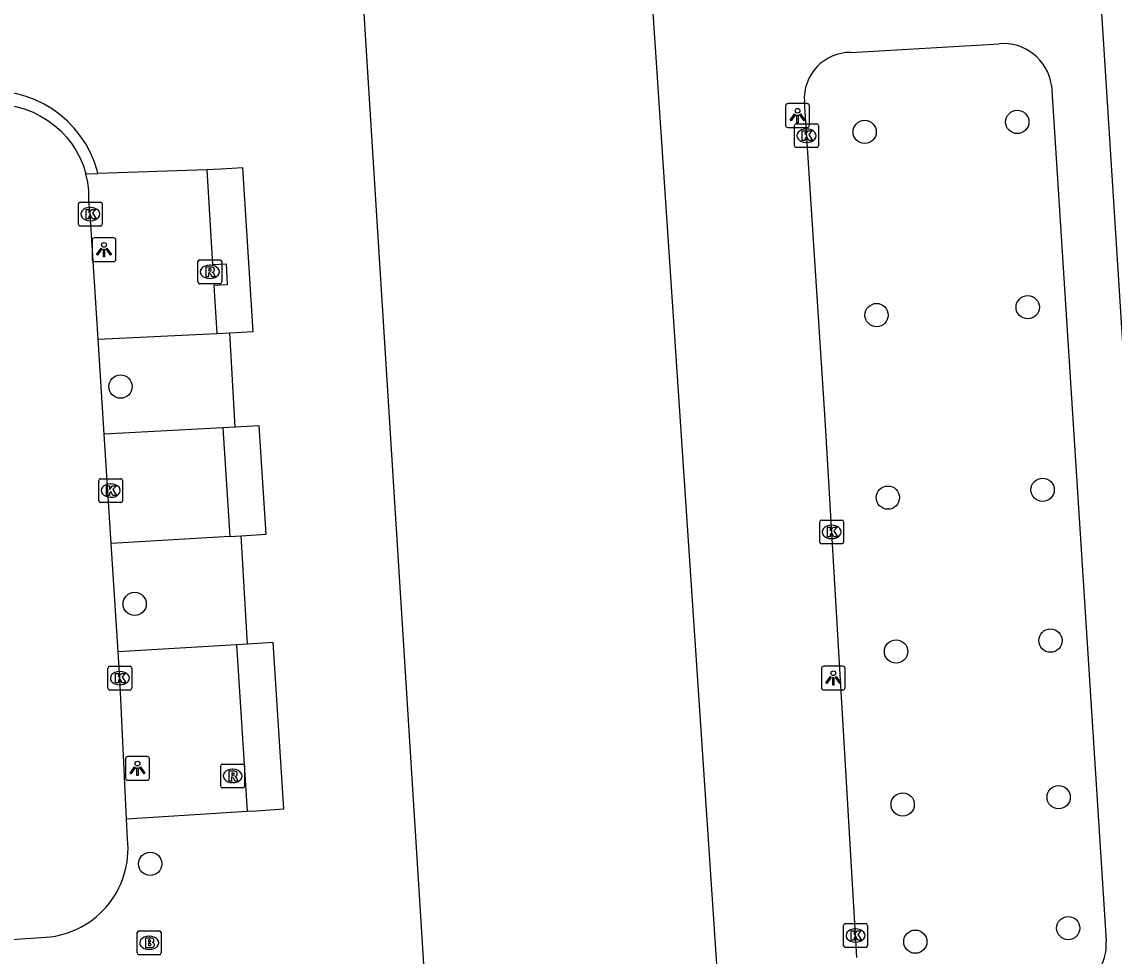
# Model space of a CAD drawing. Extents: x 159689 to 160786, y 387323 to 388339.
# Drawn here: x 160308.71 to 160354.58, y 387701.1 to 387740.35 of the extents above; entities that cross this region are included whole.
import ezdxf

# ---------------------------------------------------------------- set-up
doc = ezdxf.new("R2010")
doc.units = 0
for name, color, linetype in [('IMGEO_Boom', 7, 'Continuous'), ('IMGEO_Brandkraan', 7, 'Continuous'), ('IMGEO_Kolk', 7, 'Continuous'), ('IMGEO_Lichtpunt', 7, 'Continuous'), ('IMGEO_Pand', 7, 'Continuous'), ('IMGEO_Parkeervlak_open', 7, 'Continuous'), ('IMGEO_Rijbaan_lokaal_open', 7, 'Continuous'), ('IMGEO_Rioolput', 7, 'Continuous'), ('IMGEO_Voetpad_open', 7, 'Continuous')]:
    doc.layers.add(name, color=color, linetype=linetype)

msp = doc.modelspace()

# ---------------------------------------------------------------- linework, layer by layer
at = {"layer": 'IMGEO_Boom'}
for centre in [(160350.517, 387736.141), (160344.107, 387735.722), (160350.954, 387728.357), (160344.607, 387728.028), (160312.855, 387725.023), (160351.581, 387720.688), (160345.082, 387720.358), (160313.449, 387715.894), (160351.911, 387714.352), (160345.425, 387713.895), (160352.254, 387707.774), (160345.704, 387707.469), (160314.102, 387704.974), (160352.657, 387702.276), (160346.235, 387701.705)]:
    msp.add_circle(centre, 0.489, dxfattribs=at)
at = {"layer": 'IMGEO_Brandkraan'}
for p, q in [((160313.56, 387701.232), (160313.56, 387702.084)), ((160313.635, 387702.158), (160314.487, 387702.158)), ((160314.561, 387702.084), (160314.561, 387701.232)), ((160314.048, 387701.938), (160314.073, 387701.938)), ((160314.487, 387701.158), (160313.635, 387701.158)), ((160314.071, 387701.378), (160314.046, 387701.378))]:
    msp.add_line(p, q, dxfattribs=at)
for points in [[(160313.56, 387701.232), (160313.56, 387702.084)], [(160313.635, 387702.158), (160314.487, 387702.158)], [(160314.561, 387702.084), (160314.561, 387701.232)], [(160313.908, 387701.858), (160313.908, 387701.458), (160314.121, 387701.458)], [(160314.139, 387701.858), (160313.908, 387701.858)], [(160314.087, 387701.777), (160314.033, 387701.777), (160314.033, 387701.701)], [(160314.033, 387701.701), (160314.086, 387701.701)], [(160314.095, 387701.625), (160314.033, 387701.625), (160314.033, 387701.544)], [(160314.487, 387701.158), (160313.635, 387701.158)], [(160314.033, 387701.544), (160314.095, 387701.544)]]:
    msp.add_lwpolyline(points, dxfattribs=at)
for centre, radius, start, end in [((160313.637, 387702.082), 0.0765, 91.552, 178.448), ((160313.637, 387702.082), 0.0765, 91.552, 178.448), ((160314.485, 387702.082), 0.0765, 1.552, 88.448), ((160314.485, 387702.082), 0.0765, 1.552, 88.448), ((160314.088, 387701.739), 0.0379, 267.8285, 90.9355), ((160314.096, 387701.584), 0.0404, 269.8759, 90.5077), ((160314.143, 387701.713), 0.145, 59.4692, 91.5367), ((160314.168, 387701.76), 0.0922, 285.5137, 58.1501), ((160314.173, 387701.568), 0.105, 301.3115, 78.989), ((160313.637, 387701.234), 0.0765, 181.552, 268.448), ((160313.637, 387701.234), 0.0765, 181.552, 268.448), ((160314.127, 387701.709), 0.251, 268.6676, 293.5347), ((160314.485, 387701.234), 0.0765, 271.552, 358.448), ((160314.485, 387701.234), 0.0765, 271.552, 358.448)]:
    msp.add_arc(centre, radius, start, end, dxfattribs=at)
for centre, major_axis, ratio, start_param, end_param in [((160314.047, 387701.658), (-0.387, 0.002), 0.722429, 4.712389, 7.853982), ((160314.072, 387701.658), (-0.39, 0.002), 0.717154, 1.570796, 4.712389)]:
    msp.add_ellipse(centre, major_axis=major_axis, ratio=ratio, start_param=start_param, end_param=end_param, dxfattribs=at)
at = {"layer": 'IMGEO_Kolk'}
for p, q in [((160341.24, 387736.063), (160342.092, 387736.063)), ((160341.165, 387735.137), (160341.165, 387735.989)), ((160341.653, 387735.843), (160341.678, 387735.843)), ((160342.166, 387735.989), (160342.166, 387735.137)), ((160341.676, 387735.283), (160341.651, 387735.283)), ((160342.092, 387735.063), (160341.24, 387735.063)), ((160311.087, 387731.843), (160311.087, 387732.695)), ((160311.162, 387732.769), (160312.014, 387732.769)), ((160311.575, 387732.549), (160311.6, 387732.549)), ((160312.088, 387732.695), (160312.088, 387731.843)), ((160311.598, 387731.989), (160311.573, 387731.989)), ((160312.014, 387731.769), (160311.162, 387731.769)), ((160311.941, 387720.229), (160311.941, 387721.081)), ((160312.016, 387721.155), (160312.868, 387721.155)), ((160312.429, 387720.935), (160312.454, 387720.935)), ((160312.942, 387721.081), (160312.942, 387720.229)), ((160312.868, 387720.155), (160312.016, 387720.155)), ((160312.452, 387720.375), (160312.427, 387720.375)), ((160342.22, 387718.492), (160342.22, 387719.344)), ((160342.295, 387719.418), (160343.147, 387719.418)), ((160342.708, 387719.198), (160342.733, 387719.198)), ((160343.221, 387719.344), (160343.221, 387718.492)), ((160342.731, 387718.638), (160342.706, 387718.638)), ((160343.147, 387718.418), (160342.295, 387718.418)), ((160312.328, 387712.349), (160312.328, 387713.201)), ((160312.403, 387713.275), (160313.255, 387713.275)), ((160313.329, 387713.201), (160313.329, 387712.349)), ((160312.816, 387713.055), (160312.841, 387713.055)), ((160313.255, 387712.275), (160312.403, 387712.275)), ((160312.839, 387712.495), (160312.814, 387712.495)), ((160343.224, 387701.537), (160343.224, 387702.389)), ((160343.299, 387702.463), (160344.151, 387702.463)), ((160343.712, 387702.243), (160343.737, 387702.243)), ((160344.225, 387702.389), (160344.225, 387701.537)), ((160343.735, 387701.683), (160343.71, 387701.683)), ((160344.151, 387701.463), (160343.299, 387701.463))]:
    msp.add_line(p, q, dxfattribs=at)
for points in [[(160341.24, 387736.063), (160342.092, 387736.063)], [(160341.165, 387735.137), (160341.165, 387735.989)], [(160341.486, 387735.763), (160341.609, 387735.763), (160341.609, 387735.612), (160341.739, 387735.763), (160341.903, 387735.763), (160341.757, 387735.612), (160341.91, 387735.363), (160341.758, 387735.363), (160341.673, 387735.527), (160341.609, 387735.46), (160341.609, 387735.363), (160341.486, 387735.363), (160341.486, 387735.763)], [(160342.166, 387735.989), (160342.166, 387735.137)], [(160342.092, 387735.063), (160341.24, 387735.063)], [(160311.087, 387731.843), (160311.087, 387732.695)], [(160311.162, 387732.769), (160312.014, 387732.769)], [(160311.408, 387732.469), (160311.531, 387732.469), (160311.531, 387732.318), (160311.661, 387732.469), (160311.825, 387732.469), (160311.679, 387732.318), (160311.832, 387732.069), (160311.68, 387732.069), (160311.595, 387732.233), (160311.531, 387732.166), (160311.531, 387732.069), (160311.408, 387732.069), (160311.408, 387732.469)], [(160312.088, 387732.695), (160312.088, 387731.843)], [(160312.014, 387731.769), (160311.162, 387731.769)], [(160311.941, 387720.229), (160311.941, 387721.081)], [(160312.016, 387721.155), (160312.868, 387721.155)], [(160312.942, 387721.081), (160312.942, 387720.229)], [(160312.262, 387720.855), (160312.385, 387720.855), (160312.385, 387720.704), (160312.515, 387720.855), (160312.679, 387720.855), (160312.533, 387720.704), (160312.686, 387720.455), (160312.534, 387720.455), (160312.449, 387720.619), (160312.385, 387720.552), (160312.385, 387720.455), (160312.262, 387720.455), (160312.262, 387720.855)], [(160312.868, 387720.155), (160312.016, 387720.155)], [(160342.22, 387718.492), (160342.22, 387719.344)], [(160342.295, 387719.418), (160343.147, 387719.418)], [(160342.541, 387719.118), (160342.664, 387719.118), (160342.664, 387718.967), (160342.794, 387719.118), (160342.958, 387719.118), (160342.812, 387718.967), (160342.965, 387718.718), (160342.813, 387718.718), (160342.728, 387718.882), (160342.664, 387718.815), (160342.664, 387718.718), (160342.541, 387718.718), (160342.541, 387719.118)], [(160343.221, 387719.344), (160343.221, 387718.492)], [(160343.147, 387718.418), (160342.295, 387718.418)], [(160312.328, 387712.349), (160312.328, 387713.201)], [(160312.403, 387713.275), (160313.255, 387713.275)], [(160313.329, 387713.201), (160313.329, 387712.349)], [(160312.649, 387712.975), (160312.772, 387712.975), (160312.772, 387712.824), (160312.902, 387712.975), (160313.066, 387712.975), (160312.92, 387712.824), (160313.073, 387712.575), (160312.921, 387712.575), (160312.836, 387712.739), (160312.772, 387712.672), (160312.772, 387712.575), (160312.649, 387712.575), (160312.649, 387712.975)], [(160313.255, 387712.275), (160312.403, 387712.275)], [(160343.224, 387701.537), (160343.224, 387702.389)], [(160343.299, 387702.463), (160344.151, 387702.463)], [(160343.545, 387702.163), (160343.668, 387702.163), (160343.668, 387702.012), (160343.798, 387702.163), (160343.962, 387702.163), (160343.816, 387702.012), (160343.969, 387701.763), (160343.817, 387701.763), (160343.732, 387701.927), (160343.668, 387701.86), (160343.668, 387701.763), (160343.545, 387701.763), (160343.545, 387702.163)], [(160344.225, 387702.389), (160344.225, 387701.537)], [(160344.151, 387701.463), (160343.299, 387701.463)]]:
    msp.add_lwpolyline(points, dxfattribs=at)
for centre, start, end in [((160341.242, 387735.987), 91.552, 178.448), ((160341.242, 387735.987), 91.552, 178.448), ((160342.09, 387735.987), 1.552, 88.448), ((160342.09, 387735.987), 1.552, 88.448), ((160341.242, 387735.139), 181.552, 268.448), ((160341.242, 387735.139), 181.552, 268.448), ((160342.09, 387735.139), 271.552, 358.448), ((160342.09, 387735.139), 271.552, 358.448), ((160311.164, 387732.693), 91.552, 178.448), ((160311.164, 387732.693), 91.552, 178.448), ((160312.012, 387732.693), 1.552, 88.448), ((160312.012, 387732.693), 1.552, 88.448), ((160311.164, 387731.845), 181.552, 268.448), ((160311.164, 387731.845), 181.552, 268.448), ((160312.012, 387731.845), 271.552, 358.448), ((160312.012, 387731.845), 271.552, 358.448), ((160312.018, 387721.079), 91.552, 178.448), ((160312.018, 387721.079), 91.552, 178.448), ((160312.866, 387721.079), 1.552, 88.448), ((160312.866, 387721.079), 1.552, 88.448), ((160312.018, 387720.231), 181.552, 268.448), ((160312.018, 387720.231), 181.552, 268.448), ((160312.866, 387720.231), 271.552, 358.448), ((160312.866, 387720.231), 271.552, 358.448), ((160342.297, 387719.342), 91.552, 178.448), ((160342.297, 387719.342), 91.552, 178.448), ((160343.145, 387719.342), 1.552, 88.448), ((160343.145, 387719.342), 1.552, 88.448), ((160342.297, 387718.494), 181.552, 268.448), ((160342.297, 387718.494), 181.552, 268.448), ((160343.145, 387718.494), 271.552, 358.448), ((160343.145, 387718.494), 271.552, 358.448), ((160312.405, 387713.199), 91.552, 178.448), ((160312.405, 387713.199), 91.552, 178.448), ((160313.253, 387713.199), 1.552, 88.448), ((160313.253, 387713.199), 1.552, 88.448), ((160312.405, 387712.351), 181.552, 268.448), ((160312.405, 387712.351), 181.552, 268.448), ((160313.253, 387712.351), 271.552, 358.448), ((160313.253, 387712.351), 271.552, 358.448), ((160343.301, 387702.387), 91.552, 178.448), ((160343.301, 387702.387), 91.552, 178.448), ((160344.149, 387702.387), 1.552, 88.448), ((160344.149, 387702.387), 1.552, 88.448), ((160343.301, 387701.539), 181.552, 268.448), ((160343.301, 387701.539), 181.552, 268.448), ((160344.149, 387701.539), 271.552, 358.448), ((160344.149, 387701.539), 271.552, 358.448)]:
    msp.add_arc(centre, 0.0765, start, end, dxfattribs=at)
for centre, major_axis, ratio, start_param, end_param in [((160341.652, 387735.563), (-0.387, 0.002), 0.722429, 4.712389, 7.853982), ((160341.677, 387735.563), (-0.39, 0.002), 0.717154, 1.570796, 4.712389), ((160311.574, 387732.269), (-0.387, 0.002), 0.722429, 4.712389, 7.853982), ((160311.599, 387732.269), (-0.39, 0.002), 0.717154, 1.570796, 4.712389), ((160312.428, 387720.655), (-0.387, 0.002), 0.722429, 4.712389, 7.853982), ((160312.453, 387720.655), (-0.39, 0.002), 0.717154, 1.570796, 4.712389), ((160342.707, 387718.918), (-0.387, 0.002), 0.722429, 4.712389, 7.853982), ((160342.732, 387718.918), (-0.39, 0.002), 0.717154, 1.570796, 4.712389), ((160312.815, 387712.775), (-0.387, 0.002), 0.722429, 4.712389, 7.853982), ((160312.84, 387712.775), (-0.39, 0.002), 0.717154, 1.570796, 4.712389), ((160343.711, 387701.963), (-0.387, 0.002), 0.722429, 4.712389, 7.853982), ((160343.736, 387701.963), (-0.39, 0.002), 0.717154, 1.570796, 4.712389)]:
    msp.add_ellipse(centre, major_axis=major_axis, ratio=ratio, start_param=start_param, end_param=end_param, dxfattribs=at)
at = {"layer": 'IMGEO_Lichtpunt'}
for p, q in [((160340.789, 387736.814), (160340.789, 387736.007)), ((160340.789, 387736.814), (160340.789, 387736.007)), ((160341.691, 387736.909), (160340.883, 387736.909)), ((160341.691, 387736.909), (160340.883, 387736.909)), ((160341.785, 387736.007), (160341.785, 387736.814)), ((160341.785, 387736.007), (160341.785, 387736.814)), ((160340.883, 387735.913), (160341.691, 387735.913)), ((160340.883, 387735.913), (160341.691, 387735.913)), ((160311.662, 387731.176), (160311.662, 387730.369)), ((160311.662, 387731.176), (160311.662, 387730.369)), ((160312.564, 387731.271), (160311.756, 387731.271)), ((160312.564, 387731.271), (160311.756, 387731.271)), ((160312.658, 387730.369), (160312.658, 387731.176)), ((160312.658, 387730.369), (160312.658, 387731.176)), ((160311.756, 387730.275), (160312.564, 387730.275)), ((160311.756, 387730.275), (160312.564, 387730.275)), ((160342.292, 387713.183), (160342.292, 387712.376)), ((160342.292, 387713.183), (160342.292, 387712.376)), ((160343.194, 387713.278), (160342.386, 387713.278)), ((160343.194, 387713.278), (160342.386, 387713.278)), ((160343.288, 387712.376), (160343.288, 387713.183)), ((160343.288, 387712.376), (160343.288, 387713.183)), ((160342.386, 387712.282), (160343.194, 387712.282)), ((160342.386, 387712.282), (160343.194, 387712.282)), ((160313.971, 387709.482), (160313.163, 387709.482)), ((160313.971, 387709.482), (160313.163, 387709.482)), ((160313.069, 387709.387), (160313.069, 387708.58)), ((160313.069, 387709.387), (160313.069, 387708.58)), ((160314.065, 387708.58), (160314.065, 387709.387)), ((160314.065, 387708.58), (160314.065, 387709.387)), ((160313.163, 387708.486), (160313.971, 387708.486)), ((160313.163, 387708.486), (160313.971, 387708.486))]:
    msp.add_line(p, q, dxfattribs=at)
for points in [[(160341.163, 387736.478), (160341.202, 387736.45), (160341.014, 387736.188), (160340.976, 387736.215), (160341.163, 387736.478)], [(160341.375, 387736.45), (160341.413, 387736.477), (160341.6, 387736.215), (160341.561, 387736.187), (160341.375, 387736.45)], [(160341.265, 387736.43), (160341.312, 387736.43), (160341.312, 387736.108), (160341.265, 387736.108), (160341.265, 387736.43)], [(160312.036, 387730.84), (160312.075, 387730.812), (160311.887, 387730.55), (160311.849, 387730.577), (160312.036, 387730.84)], [(160312.138, 387730.792), (160312.185, 387730.792), (160312.185, 387730.47), (160312.138, 387730.47), (160312.138, 387730.792)], [(160312.248, 387730.812), (160312.286, 387730.839), (160312.473, 387730.577), (160312.434, 387730.549), (160312.248, 387730.812)], [(160342.666, 387712.847), (160342.705, 387712.819), (160342.517, 387712.557), (160342.479, 387712.584), (160342.666, 387712.847)], [(160342.768, 387712.799), (160342.815, 387712.799), (160342.815, 387712.477), (160342.768, 387712.477), (160342.768, 387712.799)], [(160342.878, 387712.819), (160342.916, 387712.846), (160343.103, 387712.584), (160343.064, 387712.556), (160342.878, 387712.819)], [(160313.443, 387709.051), (160313.482, 387709.023), (160313.294, 387708.761), (160313.256, 387708.788), (160313.443, 387709.051)], [(160313.545, 387709.003), (160313.592, 387709.003), (160313.592, 387708.681), (160313.545, 387708.681), (160313.545, 387709.003)], [(160313.655, 387709.023), (160313.693, 387709.05), (160313.88, 387708.788), (160313.841, 387708.76), (160313.655, 387709.023)]]:
    msp.add_lwpolyline(points, dxfattribs=at)
for centre in [(160341.288, 387736.612), (160312.161, 387730.974), (160342.791, 387712.981), (160313.568, 387709.185)]:
    msp.add_circle(centre, 0.0994, dxfattribs=at)
for centre, start, end in [((160340.883, 387736.814), 90, 180), ((160340.883, 387736.814), 90, 180), ((160341.691, 387736.814), 0, 90), ((160341.691, 387736.814), 0, 90), ((160340.883, 387736.007), 180, 270), ((160340.883, 387736.007), 180, 270), ((160341.691, 387736.007), 270, 0), ((160341.691, 387736.007), 270, 360), ((160311.756, 387731.176), 90, 180), ((160311.756, 387731.176), 90, 180), ((160312.564, 387731.176), 0, 90), ((160312.564, 387731.176), 0, 90), ((160311.756, 387730.369), 180, 270), ((160311.756, 387730.369), 180, 270), ((160312.564, 387730.369), 270, 0), ((160312.564, 387730.369), 270, 360), ((160342.386, 387713.183), 90, 180), ((160342.386, 387713.183), 90, 180), ((160343.194, 387713.183), 0, 90), ((160343.194, 387713.183), 0, 90), ((160342.386, 387712.376), 180, 270), ((160342.386, 387712.376), 180, 270), ((160343.194, 387712.376), 270, 0), ((160343.194, 387712.376), 270, 360), ((160313.163, 387709.387), 90, 180), ((160313.163, 387709.387), 90, 180), ((160313.971, 387709.387), 0, 90), ((160313.971, 387709.387), 0, 90), ((160313.163, 387708.58), 180, 270), ((160313.163, 387708.58), 180, 270), ((160313.971, 387708.58), 270, 0), ((160313.971, 387708.58), 270, 360)]:
    msp.add_arc(centre, 0.0946, start, end, dxfattribs=at)
at = {"layer": 'IMGEO_Pand'}
for points in [[(160334.757, 387750.277), (160334.77, 387750.067), (160340.756, 387750.466), (160340.787, 387750), (160341.127, 387744.922), (160334.957, 387744.51), (160338.038, 387698.462)], [(160335.221, 387688.73), (160330.534, 387688.385), (160330.499, 387688.934), (160330.758, 387688.95), (160330.585, 387691.675), (160326.184, 387691.396), (160322.891, 387743.823), (160321.76, 387743.808), (160321.744, 387744.061), (160317.251, 387743.782), (160316.917, 387748.799)]]:
    msp.add_lwpolyline(points, dxfattribs=at)
at = {"layer": 'IMGEO_Parkeervlak_open'}
for points in [[(160316.473, 387734.135), (160316.724, 387730.149), (160317.29, 387730.18), (160317.339, 387729.298), (160316.78, 387729.267), (160316.906, 387727.254)], [(160311.918, 387727.009), (160316.906, 387727.254)], [(160316.906, 387727.254), (160317.452, 387727.281)], [(160317.156, 387723.285), (160312.172, 387723.019)], [(160317.673, 387723.313), (160317.156, 387723.285)], [(160317.156, 387723.285), (160317.444, 387718.723)], [(160317.444, 387718.723), (160312.464, 387718.425)], [(160317.444, 387718.723), (160317.927, 387718.752)], [(160317.73, 387714.18), (160312.753, 387713.883)], [(160318.181, 387714.207), (160317.73, 387714.18)], [(160317.73, 387714.18), (160318.17, 387707.181)]]:
    msp.add_lwpolyline(points, dxfattribs=at)
at = {"layer": 'IMGEO_Rijbaan_lokaal_open'}
for points in [[(160306.381, 387736.777), (160306.78, 387736.795), (160307.113, 387736.85), (160307.465, 387736.878), (160307.817, 387736.874), (160308.168, 387736.838), (160308.515, 387736.771), (160308.854, 387736.673), (160309.183, 387736.546), (160309.499, 387736.39), (160309.8, 387736.206), (160310.083, 387735.995), (160310.346, 387735.761), (160310.588, 387735.504), (160310.805, 387735.226), (160310.997, 387734.93), (160311.162, 387734.618), (160311.298, 387734.293), (160311.404, 387733.956)], [(160311.918, 387727.009), (160311.583, 387732.269), (160311.519, 387732.826), (160311.525, 387733.262), (160311.48, 387733.612), (160311.404, 387733.956)], [(160312.172, 387723.019), (160311.918, 387727.009)], [(160312.464, 387718.425), (160312.172, 387723.019)], [(160312.753, 387713.883), (160312.464, 387718.425)], [(160313.108, 387706.862), (160312.824, 387712.775), (160312.753, 387713.883)], [(160313.148, 387706.025), (160313.108, 387706.862)], [(160307.969, 387701.775), (160308.867, 387701.837), (160309.526, 387701.883)]]:
    msp.add_lwpolyline(points, dxfattribs=at)
msp.add_arc((160309.442, 387705.611), 3.729, 271.2861, 6.3773, dxfattribs=at)
at = {"layer": 'IMGEO_Rioolput'}
for p, q in [((160316.103, 387729.42), (160316.103, 387730.272)), ((160316.178, 387730.346), (160317.03, 387730.346)), ((160316.591, 387730.126), (160316.616, 387730.126)), ((160317.104, 387730.272), (160317.104, 387729.42)), ((160317.03, 387729.346), (160316.178, 387729.346)), ((160316.614, 387729.566), (160316.589, 387729.566)), ((160317.064, 387708.24), (160317.064, 387709.092)), ((160317.139, 387709.166), (160317.991, 387709.166)), ((160317.552, 387708.946), (160317.577, 387708.946)), ((160318.065, 387709.092), (160318.065, 387708.24)), ((160317.991, 387708.166), (160317.139, 387708.166)), ((160317.575, 387708.386), (160317.55, 387708.386))]:
    msp.add_line(p, q, dxfattribs=at)
for points in [[(160316.103, 387729.42), (160316.103, 387730.272)], [(160316.178, 387730.346), (160317.03, 387730.346)], [(160316.692, 387730.044), (160316.44, 387730.046), (160316.44, 387729.646)], [(160317.104, 387730.272), (160317.104, 387729.42)], [(160316.44, 387729.646), (160316.564, 387729.646), (160316.564, 387729.808), (160316.575, 387729.808)], [(160316.618, 387729.965), (160316.564, 387729.965), (160316.564, 387729.884)], [(160316.564, 387729.884), (160316.616, 387729.884)], [(160316.622, 387729.779), (160316.693, 387729.646), (160316.833, 387729.646), (160316.768, 387729.772)], [(160317.03, 387729.346), (160316.178, 387729.346)], [(160317.064, 387708.24), (160317.064, 387709.092)], [(160317.139, 387709.166), (160317.991, 387709.166)], [(160318.065, 387709.092), (160318.065, 387708.24)], [(160317.653, 387708.864), (160317.401, 387708.866), (160317.401, 387708.466)], [(160317.401, 387708.466), (160317.525, 387708.466), (160317.525, 387708.628), (160317.536, 387708.628)], [(160317.579, 387708.785), (160317.525, 387708.785), (160317.525, 387708.704)], [(160317.525, 387708.704), (160317.577, 387708.704)], [(160317.583, 387708.599), (160317.654, 387708.466), (160317.794, 387708.466), (160317.729, 387708.592)], [(160317.991, 387708.166), (160317.139, 387708.166)]]:
    msp.add_lwpolyline(points, dxfattribs=at)
for centre, radius, start, end in [((160316.18, 387730.27), 0.0765, 91.552, 178.448), ((160316.18, 387730.27), 0.0765, 91.552, 178.448), ((160316.691, 387729.934), 0.109, 350.3612, 89.416), ((160317.028, 387730.27), 0.0765, 1.552, 88.448), ((160317.028, 387730.27), 0.0765, 1.552, 88.448), ((160316.574, 387729.755), 0.0533, 26.0293, 88.6989), ((160316.6, 387730.073), 0.19, 274.7715, 282.9687), ((160316.624, 387729.869), 0.0964, 77.0061, 93.1865), ((160316.638, 387729.926), 0.0378, 276.6634, 79.6772), ((160316.689, 387729.934), 0.112, 277.5842, 350.9817), ((160316.673, 387729.719), 0.108, 29.5134, 73.7905), ((160316.18, 387729.422), 0.0765, 181.552, 268.448), ((160316.18, 387729.422), 0.0765, 181.552, 268.448), ((160317.028, 387729.422), 0.0765, 271.552, 358.448), ((160317.028, 387729.422), 0.0765, 271.552, 358.448), ((160317.141, 387709.09), 0.0765, 91.552, 178.448), ((160317.141, 387709.09), 0.0765, 91.552, 178.448), ((160317.989, 387709.09), 0.0765, 1.552, 88.448), ((160317.989, 387709.09), 0.0765, 1.552, 88.448), ((160317.535, 387708.575), 0.0533, 26.0293, 88.6989), ((160317.561, 387708.893), 0.19, 274.7715, 282.9687), ((160317.585, 387708.689), 0.0964, 77.0061, 93.1865), ((160317.599, 387708.746), 0.0378, 276.6634, 79.6772), ((160317.652, 387708.754), 0.109, 350.3612, 89.416), ((160317.65, 387708.754), 0.112, 277.5842, 350.9817), ((160317.634, 387708.539), 0.108, 29.5134, 73.7905), ((160317.141, 387708.242), 0.0765, 181.552, 268.448), ((160317.141, 387708.242), 0.0765, 181.552, 268.448), ((160317.989, 387708.242), 0.0765, 271.552, 358.448), ((160317.989, 387708.242), 0.0765, 271.552, 358.448)]:
    msp.add_arc(centre, radius, start, end, dxfattribs=at)
for centre, major_axis, ratio, start_param, end_param in [((160316.59, 387729.846), (-0.387, 0.002), 0.722429, 4.712389, 7.853982), ((160316.615, 387729.846), (-0.39, 0.002), 0.717154, 1.570796, 4.712389), ((160317.551, 387708.666), (-0.387, 0.002), 0.722429, 4.712389, 7.853982), ((160317.576, 387708.666), (-0.39, 0.002), 0.717154, 1.570796, 4.712389)]:
    msp.add_ellipse(centre, major_axis=major_axis, ratio=ratio, start_param=start_param, end_param=end_param, dxfattribs=at)
at = {"layer": 'IMGEO_Voetpad_open'}
for points in [[(160353.847, 387744.031), (160356.538, 387701.758)], [(160343.52, 387739.061), (160349.749, 387739.427)], [(160311.905, 387733.974), (160311.875, 387734.103), (160311.747, 387734.49), (160311.586, 387734.865), (160311.392, 387735.223), (160311.167, 387735.562), (160310.912, 387735.88), (160310.63, 387736.174), (160310.323, 387736.442), (160309.993, 387736.681), (160309.643, 387736.889), (160309.276, 387737.066), (160308.894, 387737.209), (160308.502, 387737.317), (160308.101, 387737.39), (160307.695, 387737.427), (160307.288, 387737.428), (160306.882, 387737.392), (160306.743, 387737.371)], [(160351.953, 387737.689), (160354.251, 387701.736)], [(160343.782, 387701.036), (160342.442, 387723.647), (160341.574, 387736.998)], [(160317.452, 387727.281), (160318.429, 387727.344), (160317.988, 387734.215), (160317.068, 387734.156), (160316.473, 387734.135)], [(160311.404, 387733.956), (160311.905, 387733.974)], [(160316.473, 387734.135), (160311.905, 387733.974)], [(160317.673, 387723.313), (160317.452, 387727.281)], [(160317.927, 387718.752), (160318.977, 387718.819), (160318.684, 387723.378), (160317.673, 387723.313)], [(160318.181, 387714.207), (160317.927, 387718.752)], [(160318.17, 387707.181), (160318.571, 387707.206), (160319.718, 387707.28), (160319.268, 387714.277), (160318.181, 387714.207)], [(160313.108, 387706.862), (160318.17, 387707.181)]]:
    msp.add_lwpolyline(points, dxfattribs=at)
for centre, radius, start, end in [((160349.925, 387737.384), 2.051, 8.5619, 94.9219), ((160343.511, 387737.121), 1.941, 89.7235, 183.6198), ((160352.241, 387701.602), 2.015, 284.7581, 3.8081)]:
    msp.add_arc(centre, radius, start, end, dxfattribs=at)

doc.saveas('drawing.dxf')
